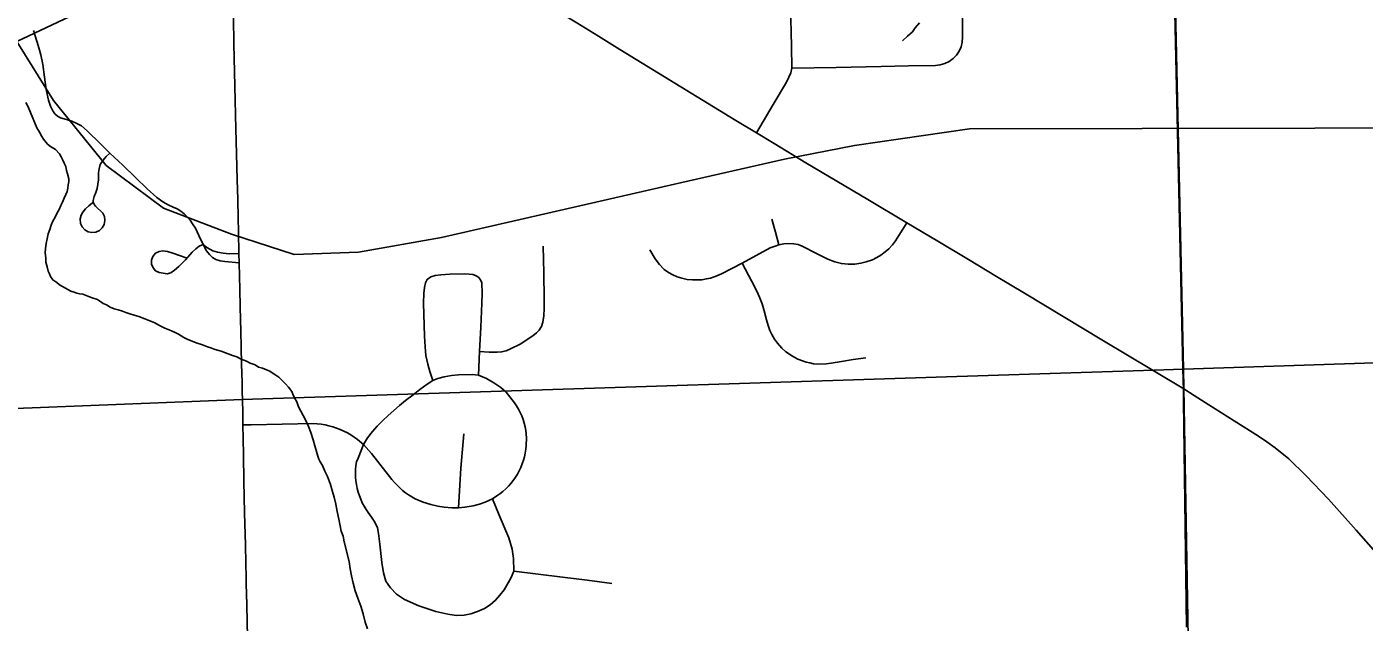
# Model space of a CAD drawing. Extents: x 103424 to 286016, y 38711 to 110967.
# Drawn here: x 144378 to 149253, y 96372 to 98543 of the extents above; entities that cross this region are included whole.
import ezdxf

# ---------------------------------------------------------------- set-up
doc = ezdxf.new("R2010")
doc.units = 0
for name, color, linetype in [('GM_X_City_Street', 7, 'Continuous'), ('GM_X_Corporation', 7, 'Continuous'), ('GM_X_County_Road', 7, 'Continuous'), ('GM_X_Minor_River', 7, 'Continuous'), ('GM_X_Rail_Line', 7, 'Continuous'), ('GM_X_State_Route', 7, 'Continuous')]:
    doc.layers.add(name, color=color, linetype=linetype)

msp = doc.modelspace()

# ---------------------------------------------------------------- linework, layer by layer
at = {"layer": 'GM_X_City_Street'}
for points in [[(147166.6, 98391.7), (147327.9, 98395), (147492.9, 98398.4), (147591.8, 98400.4), (147690.7, 98402.4), (147708.1, 98404.2), (147725, 98409.2), (147740.8, 98416.9), (147754.9, 98427.3), (147767.3, 98439.9), (147776.8, 98454.5), (147784.2, 98470.5), (147788.2, 98487.5), (147789.4, 98505.1), (147787.1, 98655.8), (147784.7, 98806.4), (147784.1, 98929), (147783.5, 99051.4), (147780.5, 99209.2)], [(147038.2, 98156.5), (147098.4, 98259.3), (147146.7, 98341.2), (147156.3, 98359.3), (147162.6, 98374.7), (147166.6, 98391.7), (147165.4, 98473), (147162, 98621.2)], [(145020.4, 97749), (145005.3, 97782.1), (144992.9, 97808.8), (144981.8, 97824.6), (144973, 97837.7), (144962.9, 97849.9), (144951.6, 97860.9), (144939, 97870.7), (144925.7, 97879.1), (144911.6, 97886), (144893.4, 97894), (144874.1, 97905.1), (144852.3, 97920.8), (144816.5, 97952.7), (144773.5, 97993.2), (144727.8, 98038.9), (144680.6, 98082), (144646.9, 98116.9), (144598.3, 98163.5), (144577.6, 98182), (144558.4, 98192.2), (144541.5, 98198.9), (144522.3, 98204.6), (144500.3, 98210.9), (144489.3, 98217), (144480.6, 98225.2), (144472.4, 98236.5), (144464.5, 98253.4), (144456.8, 98275.3), (144448.7, 98314.7), (144442.3, 98359.4), (144436.6, 98405.8), (144429.1, 98440.6), (144419.4, 98474.4), (144402.8, 98529.3)], [(144617.3, 97900.9), (144604.4, 97890.2), (144591.9, 97878.8), (144582.7, 97867.7), (144575.7, 97856.1), (144572.2, 97842.4), (144573.7, 97826), (144579.7, 97813.1), (144589.3, 97802.7), (144601.6, 97795.7), (144615.5, 97792.9), (144629.6, 97794.6), (144642.7, 97800.5), (144653, 97810.1), (144660, 97822.5), (144662.8, 97836.4), (144660.8, 97851.2), (144654.8, 97864), (144628.6, 97889.3), (144625.1, 97893.6), (144622.1, 97898.3), (144620.3, 97903), (144619.5, 97909.3), (144623.1, 97924.5), (144629.4, 97938.9), (144634.2, 97953.9), (144637.2, 97969.3), (144639, 97985), (144639.5, 98010.4), (144641.8, 98025.6), (144645.8, 98040.4), (144655.7, 98056.9), (144667, 98069.7), (144680.6, 98082)], [(146648.9, 97729.3), (146668.8, 97697.4), (146684.2, 97676.9), (146701.3, 97658.7), (146717.1, 97646.8), (146732.5, 97638.7), (146748.8, 97631.9), (146765.7, 97626.7), (146785, 97622.2), (146805, 97620), (146838.7, 97620.9), (146856.1, 97623.6), (146869.9, 97626.7), (146883.2, 97630.9), (146899.6, 97637.3), (146912.2, 97643.5), (146985.4, 97681.5), (147087.4, 97736.7), (147105.6, 97743.5), (147119.3, 97748.1), (147138.1, 97752.1), (147156.3, 97753.2), (147172.9, 97752.2), (147189.4, 97748.7), (147204.2, 97743.5), (147256.6, 97716.8), (147298.1, 97695.7), (147323.2, 97685.5), (147347.7, 97679.7), (147371.6, 97677.5), (147396.1, 97678), (147418.3, 97680.9), (147437.7, 97685.5), (147460.5, 97693.4), (147477, 97701.4), (147491.8, 97710.5), (147507.1, 97722.5), (147520.2, 97733.8), (147534, 97748.3), (147544.6, 97762.8), (147556.7, 97781.7), (147585.5, 97828.8)], [(147119.3, 97748.1), (147106.8, 97794), (147093.7, 97842.1)], [(144958.2, 97700.7), (144910.7, 97718.2), (144890.4, 97723.7), (144873.7, 97725.9), (144859.9, 97724.1), (144847.3, 97717.6), (144836.7, 97705.5), (144831.9, 97691.6), (144832.7, 97677), (144837.9, 97664.1), (144847.3, 97653.7), (144860.1, 97647.1), (144889, 97642.8), (144902.4, 97645.7), (144916.5, 97655.2), (144932.1, 97668.8), (144956.4, 97693.1), (144980.8, 97721.3), (144993.6, 97734), (145006.4, 97742.7), (145020.4, 97749)], [(145150.5, 97716.2), (145116.1, 97715.6), (145093.6, 97717.9), (145072.9, 97721.3), (145055.7, 97726.5), (145033.6, 97738.3), (145020.4, 97749)], [(145151.8, 97682.8), (145099.6, 97687.1), (145082.3, 97689.7), (145067.3, 97694.6), (145055.2, 97702.1), (145044, 97712.6), (145033.1, 97726.7), (145020.4, 97749)], [(146028.3, 97359.4), (146063.7, 97357.2), (146092.1, 97356.8), (146108.9, 97357.7), (146124.9, 97361.6), (146141.7, 97368.7), (146176.3, 97386), (146222.8, 97416.6), (146235.6, 97427.7), (146245.8, 97437.4), (146253.8, 97449.8), (146258.7, 97466.2), (146262.2, 97488.8), (146264, 97515.4), (146264.4, 97549.9), (146262.2, 97646.4), (146260, 97743)], [(146985.4, 97681.5), (147019.9, 97617), (147039.2, 97578.8), (147049.1, 97557.3), (147058, 97532.7), (147065.4, 97508), (147074, 97475), (147080.5, 97454.2), (147087, 97435.2), (147093.9, 97420.9), (147103.6, 97404.6), (147114.7, 97389.9), (147130, 97371.4), (147144.8, 97357.5), (147168.8, 97341.8), (147188.9, 97331.5), (147205.3, 97324.8), (147218.6, 97320.5), (147232.2, 97317.2), (147246, 97314.7), (147260.1, 97313.3), (147291.4, 97314.5), (147310.7, 97316.9), (147348.3, 97323.2), (147390.4, 97329.7), (147436.2, 97336.2)], [(145858.5, 97252.9), (145847.5, 97286.7), (145840, 97312.9), (145832.9, 97345.1), (145830.2, 97375.8), (145827.1, 97415.2), (145824, 97535.7), (145824.7, 97571.4), (145827.1, 97592), (145831.6, 97609.3), (145837.8, 97621.7), (145850.6, 97631), (145867, 97635.9), (145887.4, 97638.5), (145920.2, 97641.2)], [(146023.9, 97272.6), (146028.3, 97359.4), (146032.4, 97447.6), (146036.4, 97535.8), (146037.6, 97571.2), (146036.2, 97609.8), (146031.4, 97620.4), (146023.9, 97629.7), (146013.7, 97636.3), (146004.4, 97639.9), (145990.6, 97641.6), (145974.2, 97642.1), (145920.2, 97641.2)], [(145165.9, 97091.3), (145196.1, 97091.9), (145309.2, 97094.1), (145422.2, 97096.2), (145436.5, 97095.3), (145450.9, 97093.6), (145465.2, 97091.2), (145479.3, 97088.1), (145493.4, 97084.3), (145507, 97079.8), (145520.6, 97074.5), (145533.9, 97068.5), (145546.8, 97062), (145559.3, 97054.7), (145571.4, 97046.8), (145583, 97038.3), (145604.9, 97019.5), (145615.5, 97009.3), (145625.3, 96998.6), (145634.3, 96987.4), (145709.1, 96892.4), (145717.9, 96881.8), (145727.4, 96871.6), (145737.2, 96861.9), (145747.5, 96852.8), (145758.4, 96844.1), (145769.7, 96836.1), (145781.5, 96828.7), (145793.3, 96821.9), (145822.3, 96809.6), (145850.2, 96801.2), (145876.8, 96795), (145899, 96791.3), (145926.8, 96789.7), (145951.6, 96788.8), (145975.1, 96791), (146004.8, 96796.3), (146028.3, 96802.5), (146048.7, 96809.6), (146075.7, 96822.1), (146091.6, 96832.8), (146102.7, 96840.7), (146113.5, 96849.2), (146123.8, 96858.4), (146133.4, 96868.2), (146142.7, 96878.4), (146151.3, 96889.2), (146159.1, 96900.4), (146166.4, 96912.1), (146173, 96924.2), (146179, 96936.6), (146185.2, 96952.6), (146188.6, 96962.3), (146192.4, 96975.6), (146195.1, 96989), (146197.4, 97002.6), (146198.7, 97016.3), (146199.2, 97043.8), (146198.2, 97057.5), (146196.7, 97071.1), (146194.2, 97084.7), (146190.9, 97098), (146186.9, 97111.2), (146182.1, 97124.1), (146176.6, 97136.7), (146170.3, 97149), (146163.5, 97160.9), (146156, 97172.4), (146147.7, 97183.5), (146138.9, 97194), (146125.3, 97211), (146105.4, 97227.9), (146081, 97244.7), (146053.5, 97260.2), (146038.9, 97266.8), (146023.9, 97272.6), (146003, 97275.7), (145951.6, 97274.4), (145925.5, 97271.3), (145898.9, 97266.4), (145876.3, 97260.2), (145858.5, 97252.9), (145837.8, 97239.8), (145810.8, 97220.3), (145785.9, 97201.2), (145758.5, 97180.5), (145736.9, 97162.7), (145715.7, 97144.6), (145694.8, 97126.3), (145674.5, 97106), (145655.7, 97086.7), (145638.4, 97067.3), (145619.3, 97044.3), (145604.9, 97019.5)], [(145951.6, 96788.8), (145959.6, 96934.1), (145970.7, 97059.4)], [(145604.9, 97019.5), (145585.4, 96970.6), (145579.9, 96956.9), (145577.9, 96943.1), (145576.7, 96929.3), (145576.1, 96915.3), (145576.6, 96901.4), (145577.6, 96887.5), (145579.6, 96873.7), (145582.4, 96860.1), (145585.9, 96846.6), (145590.2, 96833.4), (145595.2, 96820.3), (145601, 96807.7), (145607.3, 96795.4), (145614.6, 96783.5), (145622.4, 96771.9), (145634.2, 96755.6), (145646.5, 96736.3), (145656.3, 96715.7), (145659.5, 96695.4), (145665.4, 96656.1), (145672.5, 96589.4), (145677.8, 96551.6), (145686.7, 96522.2), (145703.7, 96497.2), (145725.5, 96473.7), (145754.4, 96454.4), (145806.7, 96431.5), (145869.5, 96411.5), (145912.3, 96401.4), (145943.3, 96396.9), (145972.4, 96398), (145996.7, 96402.7), (146021.4, 96411), (146046.6, 96422.1), (146066.6, 96435), (146086.5, 96452), (146102.3, 96470.2), (146117.7, 96490), (146132.8, 96515.3), (146143.4, 96535.3), (146153.2, 96558.4), (146152.4, 96604.9), (146146.9, 96638.7), (146135, 96679.8), (146100.3, 96761.9), (146075.7, 96822.1)], [(146153.2, 96558.4), (146242.1, 96547.4), (146331.1, 96536.5), (146421.1, 96525), (146511.1, 96513.6)]]:
    msp.add_lwpolyline(points, dxfattribs=at)
at = {"layer": 'GM_X_Corporation'}
for points in [[(138975.4, 97011.8), (139429.1, 97024), (139728.9, 97032.9), (143874.9, 97133.2), (145163.5, 97184.6), (148487, 97291.3), (148594.2, 97294.7), (148509.9, 101119.2), (148505.8, 101377.4), (148500.5, 101714.1), (148494.2, 102114.7), (148366.4, 110242.2), (148366.5, 110284), (148354.5, 110967.2), (119699, 110967.2)], [(149443.1, 103484.7), (148478.9, 103465.7), (148504.4, 102117.6), (148489.5, 102110.9), (148503.1, 101525.3), (149071.7, 101538.4), (149030.7, 101020.6), (149154.8, 100995.6), (149199.2, 99307.5), (148892.4, 99299.5), (148845.7, 101057.9), (148634, 101100.6), (148531.1, 101121.3), (148512.4, 101121), (148512.9, 101090.8), (148553.7, 99026.7), (148592.3, 97297.4), (148594.3, 97214), (148594.7, 97178.4), (148605.4, 96354.3)], [(151578, 71707.7), (149073.5, 71652), (149049.8, 72895.7), (149033.9, 73732.6), (149033.8, 73736.5), (149015.8, 74683.5), (148898.5, 79790.5), (148833, 83560.2), (148595.4, 97226.9), (148594.2, 97294.7), (158050.5, 97608.1)], [(133864.7, 96896.9), (134160.1, 96903.7), (134428.7, 96909.8), (134521, 96911.4), (134811.5, 96916.5), (135855.2, 96940.7), (137335.3, 96972.9), (137876.9, 96984.5), (138414.7, 96996.6), (138695.1, 97004.2), (138975.4, 97011.8), (139429.1, 97024), (139728.9, 97032.9), (143874.9, 97133.2), (145163.5, 97184.6), (148487, 97291.3), (148594.2, 97294.7), (148595.4, 97226.9), (148833, 83560.2)]]:
    msp.add_lwpolyline(points, dxfattribs=at)
msp.add_lwpolyline([(173175.4, 110967.2), (148354.5, 110967.2), (148366.5, 110284), (148366.4, 110242.2), (148494.2, 102114.7), (148500.5, 101714.1), (148505.8, 101377.4), (148509.9, 101119.2), (148594.2, 97294.7), (158050.5, 97608.1), (158064.2, 97608.5), (162306.4, 97749.1), (162479.3, 97753.8), (165116.9, 97825.6), (173478.4, 98058.2), (173457.5, 99090), (173443.3, 99817.2), (173398.5, 101988.3), (173365.2, 103570.9), (173327.2, 105148.6), (173218, 109584.4)], close=True, dxfattribs=at)
at = {"layer": 'GM_X_County_Road'}
for points in [[(148595.4, 97222.7), (148483.4, 97290.1), (148390.4, 97346), (148297.4, 97402), (148155.9, 97487), (148014.4, 97572), (147912.8, 97633), (147811.2, 97694), (147698.4, 97761.4), (147585.5, 97828.8), (147443.7, 97913.1), (147330.8, 97980.2), (147218, 98047.3), (147102.5, 98117.2), (147038.2, 98156.5), (146962.1, 98201.9), (146821.4, 98288.2), (146680.7, 98374.5), (146540, 98460.9), (146461.4, 98509.1), (146382.8, 98557.3), (146242.1, 98643.6), (146233, 98649.2)], [(149324.1, 96594.2), (149223.7, 96707.3), (149123.3, 96820.4), (149041.7, 96905.6), (148978.4, 96968.1), (148928.4, 97008.3), (148898.6, 97029.8), (148867.8, 97050.7), (148779, 97106.9), (148686.4, 97164.9), (148633, 97198.6), (148595.4, 97222.7)]]:
    msp.add_lwpolyline(points, dxfattribs=at)
at = {"layer": 'GM_X_Minor_River'}
for points in [[(147632, 98557.7), (147616.2, 98539.2), (147606.3, 98524.9), (147588.5, 98508.4), (147570.6, 98491.9)], [(144527.3, 97954.6), (144529.1, 97966.8), (144530.9, 97978.9), (144530.7, 97989), (144526.3, 98007.1), (144522.1, 98019.2), (144519.8, 98033.2), (144513.5, 98045.3), (144509.3, 98057.3), (144503, 98069.3), (144496.8, 98079.3), (144482.4, 98095.2), (144464, 98107), (144453.8, 98114.9), (144439.3, 98132.8), (144433.1, 98142.8), (144424.7, 98158.8), (144414.3, 98174.8), (144391.1, 98231), (144382.7, 98251), (144374.3, 98267)], [(145463.9, 96922.8), (145455.4, 96942.9), (145447.1, 96956.9), (145442.9, 96966.9), (145438.7, 96976.9), (145434.3, 96995), (145427.9, 97015.1), (145421.5, 97037.2), (145412.9, 97063.3), (145404.5, 97085.4), (145394, 97109.5), (145385.6, 97125.5), (145377.2, 97141.5), (145368.9, 97157.5), (145362.5, 97175.6), (145354.2, 97189.6), (145347.9, 97203.6), (145343.6, 97213.6), (145331.3, 97229.6), (145321, 97241.5), (145308.6, 97253.4), (145296.3, 97265.3), (145286.1, 97273.2), (145275.9, 97279.1), (145263.6, 97286.9), (145251.4, 97292.8), (145237.2, 97298.6), (145223, 97302.4), (145210.8, 97310.2), (145192.5, 97316), (145178.2, 97323.8), (145159.9, 97331.5), (145143.7, 97339.3), (145127.4, 97345.1), (145086.8, 97360.5), (145072.6, 97364.3), (145060.4, 97368.2), (145048.2, 97372), (145036, 97375.8), (145017.8, 97383.6), (144995.4, 97391.2), (144981.2, 97397), (144964.9, 97402.8), (144950.7, 97410.6), (144940.5, 97416.5), (144930.3, 97422.4), (144918.1, 97428.2), (144905.9, 97434.1), (144893.6, 97439.9), (144881.5, 97443.7), (144871.3, 97449.6), (144859.1, 97455.5), (144844.8, 97463.3), (144826.5, 97471), (144808.2, 97478.8), (144785.9, 97486.5), (144769.6, 97492.2), (144753.4, 97496), (144739.2, 97501.8), (144727, 97505.6), (144710.8, 97511.4), (144696.6, 97515.2), (144682.3, 97521), (144668.1, 97528.8), (144655.9, 97534.7), (144635.4, 97548.4), (144619.2, 97554.2), (144607, 97558), (144594.8, 97563.9), (144582.6, 97567.7), (144570.5, 97569.5), (144560.4, 97571.3), (144550.2, 97575.2), (144538, 97579), (144507.5, 97596.6), (144497.3, 97602.5), (144487, 97610.4), (144472.7, 97620.3), (144464.4, 97632.2), (144460.2, 97642.3), (144456, 97652.3), (144451.7, 97668.4), (144447.3, 97684.5), (144447.1, 97700.6), (144444.7, 97718.8), (144446.5, 97734.9), (144448.1, 97753.2), (144451.9, 97769.4), (144455.6, 97787.6), (144461.4, 97803.9), (144467.1, 97820.2), (144472.9, 97834.4), (144480.7, 97848.7), (144488.5, 97865), (144496.4, 97877.3), (144502.2, 97891.5), (144508, 97903.7), (144513.8, 97918), (144519.6, 97932.2), (144525.5, 97942.4), (144527.3, 97954.6)], [(145619.5, 96347.8), (145611, 96371.9), (145604.4, 96402.1), (145595.8, 96430.2), (145585.2, 96460.3), (145574.6, 96486.4), (145568.1, 96514.6), (145561.5, 96540.7), (145557, 96566.9), (145552.5, 96593.1), (145535.1, 96665.5), (145530.7, 96685.6), (145524.3, 96703.7), (145519.9, 96723.8), (145515.5, 96748), (145508.9, 96776.1), (145504.4, 96802.3), (145497.9, 96828.5), (145491.4, 96852.6), (145484.9, 96874.7), (145474.3, 96902.8), (145463.9, 96922.8)]]:
    msp.add_lwpolyline(points, dxfattribs=at)
at = {"layer": 'GM_X_Rail_Line'}
for points in [[(145062.3, 101087.2), (145133.1, 98750.6), (145036.7, 98665.1), (144842.4, 98634.3), (144555.5, 98590.2), (144341.8, 98489.2)], [(144341.8, 98489.2), (144474.8, 98274.3), (144667.5, 98036.9), (144876.4, 97881.4), (145123.7, 97786.6), (145352.5, 97712.8), (145587.3, 97721.7), (145889.5, 97774.7), (146738.6, 97968.8), (147140.1, 98060.3), (147395.4, 98110), (147814.7, 98171.3), (150960.4, 98176.7)]]:
    msp.add_lwpolyline(points, dxfattribs=at)
at = {"layer": 'GM_X_State_Route'}
for points in [[(145149.3, 97797.2), (145148.5, 97845.8), (145146.9, 97914.5), (145145.3, 97984.8), (145142.7, 98079.5), (145140.1, 98171.3), (145136.2, 98326.2), (145132.3, 98481), (145130.8, 98575.2)], [(145163.2, 97214.1), (145162.5, 97246.6), (145161, 97312.6), (145159.5, 97375.1), (145158.2, 97433.1), (145157.1, 97476.3), (145156.1, 97523.8), (145154.2, 97585.6), (145151.8, 97682.8), (145150.5, 97716.2), (145149.3, 97797.2)], [(145177.5, 96533.6), (145176.4, 96587.7), (145175, 96652.8), (145172, 96771.1), (145168.9, 96886.3), (145168.2, 96982.7), (145167, 97040.7), (145165.9, 97091.3), (145165, 97137.5), (145163.9, 97181.6), (145163.2, 97214.1)], [(145182, 96320.2), (145180.9, 96372.1), (145179.6, 96436.3), (145178, 96512), (145177.5, 96533.6)]]:
    msp.add_lwpolyline(points, dxfattribs=at)

doc.saveas('drawing.dxf')
